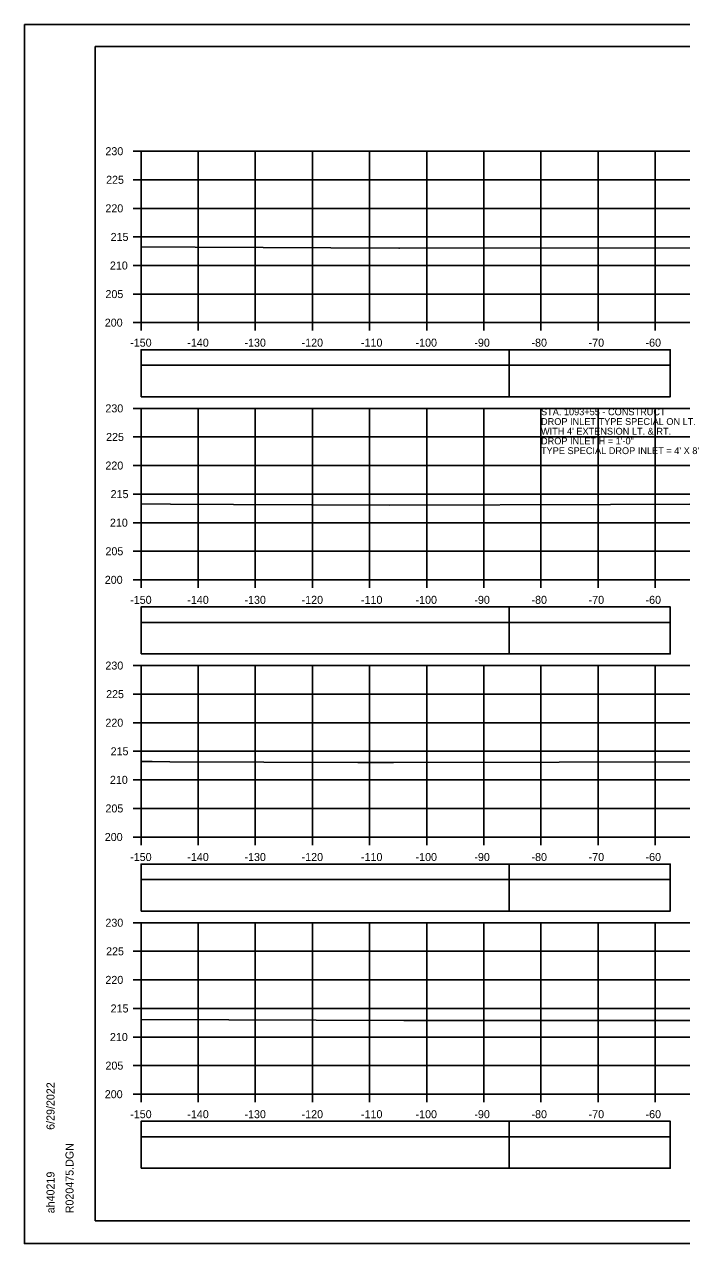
# Model space of a CAD drawing. Extents: x 1386544 to 1388153, y 379785 to 390999.
# Drawn here: x 1387189.3 to 1387304.3, y 390572.3 to 390785.6 of the extents above; entities that cross this region are included whole.
import ezdxf

# ---------------------------------------------------------------- set-up
doc = ezdxf.new("R2010")
doc.units = 0
for name, color, linetype in [('R_Axis', 7, 'Continuous'), ('R_Axis Annot', 7, 'Continuous'), ('R_Border', 7, 'Continuous'), ('R_Exist Surface', 7, 'Continuous'), ('R_Grid', 7, 'Continuous'), ('R_No Plot', 7, 'Continuous'), ('R_Striping', 7, 'Continuous'), ('R_Water Annot', 7, 'Continuous')]:
    doc.layers.add(name, color=color, linetype=linetype)

msp = doc.modelspace()

# ---------------------------------------------------------------- linework, layer by layer
at = {"layer": 'R_Axis'}
for p, q in [((1387208.28, 390763.41), (1387209.68, 390763.41)), ((1387209.68, 390733.41), (1387209.68, 390763.41)), ((1387208.28, 390758.41), (1387209.68, 390758.41)), ((1387208.28, 390753.41), (1387209.68, 390753.41)), ((1387208.28, 390748.41), (1387209.68, 390748.41)), ((1387208.28, 390743.41), (1387209.68, 390743.41)), ((1387208.28, 390738.41), (1387209.68, 390738.41)), ((1387208.28, 390733.41), (1387209.68, 390733.41)), ((1387209.68, 390733.41), (1387509.68, 390733.41)), ((1387209.68, 390732.01), (1387209.68, 390733.41)), ((1387219.68, 390732.01), (1387219.68, 390733.41)), ((1387229.68, 390732.01), (1387229.68, 390733.41)), ((1387239.68, 390732.01), (1387239.68, 390733.41)), ((1387249.68, 390732.01), (1387249.68, 390733.41)), ((1387259.68, 390732.01), (1387259.68, 390733.41)), ((1387269.68, 390732.01), (1387269.68, 390733.41)), ((1387279.68, 390732.01), (1387279.68, 390733.41)), ((1387289.68, 390732.01), (1387289.68, 390733.41)), ((1387299.68, 390732.01), (1387299.68, 390733.41)), ((1387208.28, 390718.41), (1387209.68, 390718.41)), ((1387209.68, 390688.41), (1387209.68, 390718.41)), ((1387208.28, 390713.41), (1387209.68, 390713.41)), ((1387208.28, 390708.41), (1387209.68, 390708.41)), ((1387208.28, 390703.41), (1387209.68, 390703.41)), ((1387208.28, 390698.41), (1387209.68, 390698.41)), ((1387208.28, 390693.41), (1387209.68, 390693.41)), ((1387208.28, 390688.41), (1387209.68, 390688.41)), ((1387209.68, 390688.41), (1387509.68, 390688.41)), ((1387209.68, 390687.01), (1387209.68, 390688.41)), ((1387219.68, 390687.01), (1387219.68, 390688.41)), ((1387229.68, 390687.01), (1387229.68, 390688.41)), ((1387239.68, 390687.01), (1387239.68, 390688.41)), ((1387249.68, 390687.01), (1387249.68, 390688.41)), ((1387259.68, 390687.01), (1387259.68, 390688.41)), ((1387269.68, 390687.01), (1387269.68, 390688.41)), ((1387279.68, 390687.01), (1387279.68, 390688.41)), ((1387289.68, 390687.01), (1387289.68, 390688.41)), ((1387299.68, 390687.01), (1387299.68, 390688.41)), ((1387208.28, 390673.41), (1387209.68, 390673.41)), ((1387209.68, 390643.41), (1387209.68, 390673.41)), ((1387208.28, 390668.41), (1387209.68, 390668.41)), ((1387208.28, 390663.41), (1387209.68, 390663.41)), ((1387208.28, 390658.41), (1387209.68, 390658.41)), ((1387208.28, 390653.41), (1387209.68, 390653.41)), ((1387208.28, 390648.41), (1387209.68, 390648.41)), ((1387208.28, 390643.41), (1387209.68, 390643.41)), ((1387209.68, 390643.41), (1387509.68, 390643.41)), ((1387209.68, 390642.01), (1387209.68, 390643.41)), ((1387219.68, 390642.01), (1387219.68, 390643.41)), ((1387229.68, 390642.01), (1387229.68, 390643.41)), ((1387239.68, 390642.01), (1387239.68, 390643.41)), ((1387249.68, 390642.01), (1387249.68, 390643.41)), ((1387259.68, 390642.01), (1387259.68, 390643.41)), ((1387269.68, 390642.01), (1387269.68, 390643.41)), ((1387279.68, 390642.01), (1387279.68, 390643.41)), ((1387289.68, 390642.01), (1387289.68, 390643.41)), ((1387299.68, 390642.01), (1387299.68, 390643.41)), ((1387208.28, 390628.41), (1387209.68, 390628.41)), ((1387209.68, 390598.41), (1387209.68, 390628.41)), ((1387208.28, 390623.41), (1387209.68, 390623.41)), ((1387208.28, 390618.41), (1387209.68, 390618.41)), ((1387208.28, 390613.41), (1387209.68, 390613.41)), ((1387208.28, 390608.41), (1387209.68, 390608.41)), ((1387208.28, 390603.41), (1387209.68, 390603.41)), ((1387208.28, 390598.41), (1387209.68, 390598.41)), ((1387209.68, 390598.41), (1387509.68, 390598.41)), ((1387209.68, 390597.01), (1387209.68, 390598.41)), ((1387219.68, 390597.01), (1387219.68, 390598.41)), ((1387229.68, 390597.01), (1387229.68, 390598.41)), ((1387239.68, 390597.01), (1387239.68, 390598.41)), ((1387249.68, 390597.01), (1387249.68, 390598.41)), ((1387259.68, 390597.01), (1387259.68, 390598.41)), ((1387269.68, 390597.01), (1387269.68, 390598.41)), ((1387279.68, 390597.01), (1387279.68, 390598.41)), ((1387289.68, 390597.01), (1387289.68, 390598.41)), ((1387299.68, 390597.01), (1387299.68, 390598.41))]:
    msp.add_line(p, q, dxfattribs=at)
at = {"layer": 'R_Axis Annot'}
for points in [[(1387209.68, 390725.97), (1387274.11, 390725.97), (1387274.11, 390728.68), (1387209.68, 390728.68)], [(1387209.68, 390720.44), (1387274.11, 390720.44), (1387274.11, 390725.97), (1387209.68, 390725.97)], [(1387209.68, 390680.97), (1387274.11, 390680.97), (1387274.11, 390683.68), (1387209.68, 390683.68)], [(1387209.68, 390675.44), (1387274.11, 390675.44), (1387274.11, 390680.97), (1387209.68, 390680.97)], [(1387209.68, 390635.97), (1387274.11, 390635.97), (1387274.11, 390638.68), (1387209.68, 390638.68)], [(1387209.68, 390630.44), (1387274.11, 390630.44), (1387274.11, 390635.97), (1387209.68, 390635.97)], [(1387209.68, 390590.97), (1387274.11, 390590.97), (1387274.11, 390593.68), (1387209.68, 390593.68)], [(1387209.68, 390585.44), (1387274.11, 390585.44), (1387274.11, 390590.97), (1387209.68, 390590.97)]]:
    msp.add_lwpolyline(points, close=True, dxfattribs=at)
at = {"layer": 'R_Border'}
for p, q in [((1387201.68, 390781.71), (1387517.86, 390781.71)), ((1387201.68, 390576.25), (1387201.68, 390781.71)), ((1387201.68, 390576.25), (1387201.68, 390576.25)), ((1387517.86, 390576.25), (1387201.68, 390576.25))]:
    msp.add_line(p, q, dxfattribs=at)
at = {"layer": 'R_Exist Surface'}
for points in [[(1387209.68, 390746.66), (1387219.13, 390746.62), (1387254.79, 390746.47), (1387254.84, 390746.47), (1387254.9, 390746.47), (1387306.36, 390746.53), (1387312.57, 390746.5), (1387351.05, 390746.33), (1387379.3, 390746.33), (1387398.1, 390746.34), (1387420.23, 390746.37), (1387445.11, 390746.37), (1387461.35, 390746.29), (1387492.49, 390746.24), (1387502.85, 390746.24), (1387509.68, 390746.25)], [(1387209.68, 390701.69), (1387214.83, 390701.64), (1387225.87, 390701.6), (1387253.17, 390701.49), (1387291.86, 390701.61), (1387305.75, 390701.64), (1387343.16, 390701.4), (1387347.51, 390701.38), (1387393.94, 390701.3), (1387394.14, 390701.3), (1387437.33, 390701.47), (1387438.85, 390701.47), (1387486.18, 390701.08), (1387489.34, 390701.06), (1387492.61, 390701.07), (1387509.68, 390701.1)], [(1387209.68, 390656.65), (1387211.62, 390656.64), (1387214.7, 390656.58), (1387247.65, 390656.46), (1387253.86, 390656.44), (1387282.88, 390656.5), (1387306.29, 390656.54), (1387308.63, 390656.53), (1387348.74, 390656.33), (1387359.31, 390656.31), (1387395.09, 390656.24), (1387407.39, 390656.29), (1387440.27, 390656.33), (1387452.72, 390656.23), (1387489.96, 390655.99), (1387509.68, 390656.05)], [(1387209.68, 390611.49), (1387255.69, 390611.32), (1387270.86, 390611.31), (1387307.73, 390611.29), (1387315.12, 390611.26), (1387352.02, 390611.2), (1387367.96, 390611.17), (1387397.63, 390611.08), (1387414.79, 390611.07), (1387444.06, 390610.96), (1387461.16, 390610.88), (1387491.6, 390610.8), (1387509.08, 390610.87), (1387509.68, 390610.88)]]:
    msp.add_lwpolyline(points, dxfattribs=at)
at = {"layer": 'R_Grid'}
for p, q in [((1387209.68, 390763.41), (1387509.68, 390763.41)), ((1387209.68, 390733.41), (1387209.68, 390763.41)), ((1387219.68, 390733.41), (1387219.68, 390763.41)), ((1387229.68, 390733.41), (1387229.68, 390763.41)), ((1387239.68, 390733.41), (1387239.68, 390763.41)), ((1387249.68, 390733.41), (1387249.68, 390763.41)), ((1387259.68, 390733.41), (1387259.68, 390763.41)), ((1387269.68, 390733.41), (1387269.68, 390763.41)), ((1387279.68, 390733.41), (1387279.68, 390763.41)), ((1387289.68, 390733.41), (1387289.68, 390763.41)), ((1387299.68, 390733.41), (1387299.68, 390763.41)), ((1387209.68, 390758.41), (1387509.68, 390758.41)), ((1387209.68, 390753.41), (1387509.68, 390753.41)), ((1387209.68, 390748.41), (1387509.68, 390748.41)), ((1387209.68, 390743.41), (1387509.68, 390743.41)), ((1387209.68, 390738.41), (1387509.68, 390738.41)), ((1387209.68, 390733.41), (1387509.68, 390733.41)), ((1387209.68, 390718.41), (1387509.68, 390718.41)), ((1387209.68, 390688.41), (1387209.68, 390718.41)), ((1387219.68, 390688.41), (1387219.68, 390718.41)), ((1387229.68, 390688.41), (1387229.68, 390718.41)), ((1387239.68, 390688.41), (1387239.68, 390718.41)), ((1387249.68, 390688.41), (1387249.68, 390718.41)), ((1387259.68, 390688.41), (1387259.68, 390718.41)), ((1387269.68, 390688.41), (1387269.68, 390718.41)), ((1387279.68, 390688.41), (1387279.68, 390718.41)), ((1387289.68, 390688.41), (1387289.68, 390718.41)), ((1387299.68, 390688.41), (1387299.68, 390718.41)), ((1387209.68, 390713.41), (1387509.68, 390713.41)), ((1387209.68, 390708.41), (1387509.68, 390708.41)), ((1387209.68, 390703.41), (1387509.68, 390703.41)), ((1387209.68, 390698.41), (1387509.68, 390698.41)), ((1387209.68, 390693.41), (1387509.68, 390693.41)), ((1387209.68, 390688.41), (1387509.68, 390688.41)), ((1387209.68, 390673.41), (1387509.68, 390673.41)), ((1387209.68, 390643.41), (1387209.68, 390673.41)), ((1387219.68, 390643.41), (1387219.68, 390673.41)), ((1387229.68, 390643.41), (1387229.68, 390673.41)), ((1387239.68, 390643.41), (1387239.68, 390673.41)), ((1387249.68, 390643.41), (1387249.68, 390673.41)), ((1387259.68, 390643.41), (1387259.68, 390673.41)), ((1387269.68, 390643.41), (1387269.68, 390673.41)), ((1387279.68, 390643.41), (1387279.68, 390673.41)), ((1387289.68, 390643.41), (1387289.68, 390673.41)), ((1387299.68, 390643.41), (1387299.68, 390673.41)), ((1387209.68, 390668.41), (1387509.68, 390668.41)), ((1387209.68, 390663.41), (1387509.68, 390663.41)), ((1387209.68, 390658.41), (1387509.68, 390658.41)), ((1387209.68, 390653.41), (1387509.68, 390653.41)), ((1387209.68, 390648.41), (1387509.68, 390648.41)), ((1387209.68, 390643.41), (1387509.68, 390643.41)), ((1387209.68, 390628.41), (1387509.68, 390628.41)), ((1387209.68, 390598.41), (1387209.68, 390628.41)), ((1387219.68, 390598.41), (1387219.68, 390628.41)), ((1387229.68, 390598.41), (1387229.68, 390628.41)), ((1387239.68, 390598.41), (1387239.68, 390628.41)), ((1387249.68, 390598.41), (1387249.68, 390628.41)), ((1387259.68, 390598.41), (1387259.68, 390628.41)), ((1387269.68, 390598.41), (1387269.68, 390628.41)), ((1387279.68, 390598.41), (1387279.68, 390628.41)), ((1387289.68, 390598.41), (1387289.68, 390628.41)), ((1387299.68, 390598.41), (1387299.68, 390628.41)), ((1387209.68, 390623.41), (1387509.68, 390623.41)), ((1387209.68, 390618.41), (1387509.68, 390618.41)), ((1387209.68, 390613.41), (1387509.68, 390613.41)), ((1387209.68, 390608.41), (1387509.68, 390608.41)), ((1387209.68, 390603.41), (1387509.68, 390603.41)), ((1387209.68, 390598.41), (1387509.68, 390598.41))]:
    msp.add_line(p, q, dxfattribs=at)
at = {"layer": 'R_No Plot'}
for p, q in [((1387189.28, 390785.6), (1387522.61, 390785.6)), ((1387189.28, 390572.27), (1387522.61, 390572.27))]:
    msp.add_line(p, q, dxfattribs=at)
for points in [[(1387189.27, 390785.6), (1387522.61, 390785.6), (1387522.61, 390572.26), (1387189.27, 390572.26)], [(1387435.6, 390781.71), (1387455.22, 390781.71), (1387455.22, 390771.83), (1387471.33, 390771.83), (1387494.53, 390771.83), (1387494.53, 390747.49), (1387517.86, 390747.49), (1387517.86, 390576.25), (1387201.68, 390576.25), (1387201.68, 390781.71)]]:
    msp.add_lwpolyline(points, close=True, dxfattribs=at)
at = {"layer": 'R_Striping'}
for points in [[(1387274.11, 390725.97), (1387302.3, 390725.97), (1387302.3, 390728.68), (1387274.11, 390728.68)], [(1387274.11, 390720.45), (1387302.3, 390720.45), (1387302.3, 390725.97), (1387274.11, 390725.97)], [(1387274.11, 390680.97), (1387302.3, 390680.97), (1387302.3, 390683.68), (1387274.11, 390683.68)], [(1387274.11, 390675.45), (1387302.3, 390675.45), (1387302.3, 390680.97), (1387274.11, 390680.97)], [(1387274.11, 390635.97), (1387302.3, 390635.97), (1387302.3, 390638.68), (1387274.11, 390638.68)], [(1387274.11, 390630.45), (1387302.3, 390630.45), (1387302.3, 390635.97), (1387274.11, 390635.97)], [(1387274.11, 390590.97), (1387302.3, 390590.97), (1387302.3, 390593.68), (1387274.11, 390593.68)], [(1387274.11, 390585.45), (1387302.3, 390585.45), (1387302.3, 390590.97), (1387274.11, 390590.97)]]:
    msp.add_lwpolyline(points, close=True, dxfattribs=at)

# ---------------------------------------------------------------- texts
at = {"layer": 'R_Axis Annot'}
for s, p in [('230', (1387203.45, 390762.71)), ('225', (1387203.57, 390757.71)), ('220', (1387203.45, 390752.71)), ('215', (1387204.36, 390747.71)), ('210', (1387204.24, 390742.71)), ('205', (1387203.46, 390737.71)), ('200', (1387203.34, 390732.71)), ('-150', (1387207.79, 390729.21)), ('-140', (1387217.79, 390729.21)), ('-130', (1387227.79, 390729.21)), ('-120', (1387237.79, 390729.21)), ('-110', (1387248.18, 390729.21)), ('-100', (1387257.73, 390729.21)), ('-90', (1387268.02, 390729.21)), ('-80', (1387278.02, 390729.21)), ('-70', (1387288.02, 390729.21)), ('-60', (1387297.98, 390729.21)), ('230', (1387203.45, 390717.71)), ('225', (1387203.57, 390712.71)), ('220', (1387203.45, 390707.71)), ('215', (1387204.36, 390702.71)), ('210', (1387204.24, 390697.71)), ('205', (1387203.46, 390692.71)), ('200', (1387203.34, 390687.71)), ('-150', (1387207.79, 390684.21)), ('-140', (1387217.79, 390684.21)), ('-130', (1387227.79, 390684.21)), ('-120', (1387237.79, 390684.21)), ('-110', (1387248.18, 390684.21)), ('-100', (1387257.73, 390684.21)), ('-90', (1387268.02, 390684.21)), ('-80', (1387278.02, 390684.21)), ('-70', (1387288.02, 390684.21)), ('-60', (1387297.98, 390684.21)), ('230', (1387203.45, 390672.71)), ('225', (1387203.57, 390667.71)), ('220', (1387203.45, 390662.71)), ('215', (1387204.36, 390657.71)), ('210', (1387204.24, 390652.71)), ('205', (1387203.46, 390647.71)), ('200', (1387203.34, 390642.71)), ('-150', (1387207.79, 390639.21)), ('-140', (1387217.79, 390639.21)), ('-130', (1387227.79, 390639.21)), ('-120', (1387237.79, 390639.21)), ('-110', (1387248.18, 390639.21)), ('-100', (1387257.73, 390639.21)), ('-90', (1387268.02, 390639.21)), ('-80', (1387278.02, 390639.21)), ('-70', (1387288.02, 390639.21)), ('-60', (1387297.98, 390639.21)), ('230', (1387203.45, 390627.71)), ('225', (1387203.57, 390622.71)), ('220', (1387203.45, 390617.71)), ('215', (1387204.36, 390612.71)), ('210', (1387204.24, 390607.71)), ('205', (1387203.46, 390602.71)), ('200', (1387203.34, 390597.71)), ('-150', (1387207.79, 390594.21)), ('-140', (1387217.79, 390594.21)), ('-130', (1387227.79, 390594.21)), ('-120', (1387237.79, 390594.21)), ('-110', (1387248.18, 390594.21)), ('-100', (1387257.73, 390594.21)), ('-90', (1387268.02, 390594.21)), ('-80', (1387278.02, 390594.21)), ('-70', (1387288.02, 390594.21)), ('-60', (1387297.98, 390594.21))]:
    msp.add_text(s, height=1.4, dxfattribs=at).set_placement(p)
at = {"layer": 'R_Border'}
for s, p in [('6/29/2022', (1387194.54, 390592.17)), ('R020475.DGN', (1387197.87, 390577.57)), ('ah40219', (1387194.54, 390577.57))]:
    msp.add_text(s, height=1.4, rotation=90, dxfattribs=at).set_placement(p)
at = {"layer": 'R_Water Annot'}
for s, p in [('STA. 1093+55 - CONSTRUCT', (1387279.68, 390717.21)), ("WITH 4' EXTENSION LT. & RT.", (1387279.68, 390713.81)), ('DROP INLET TYPE SPECIAL ON LT.', (1387279.68, 390715.51)), ('DROP INLET H = 1\'-0"', (1387279.68, 390712.11)), ("TYPE SPECIAL DROP INLET = 4' X 8'", (1387279.68, 390710.41))]:
    msp.add_text(s, height=1.2, dxfattribs=at).set_placement(p)

doc.saveas('drawing.dxf')
